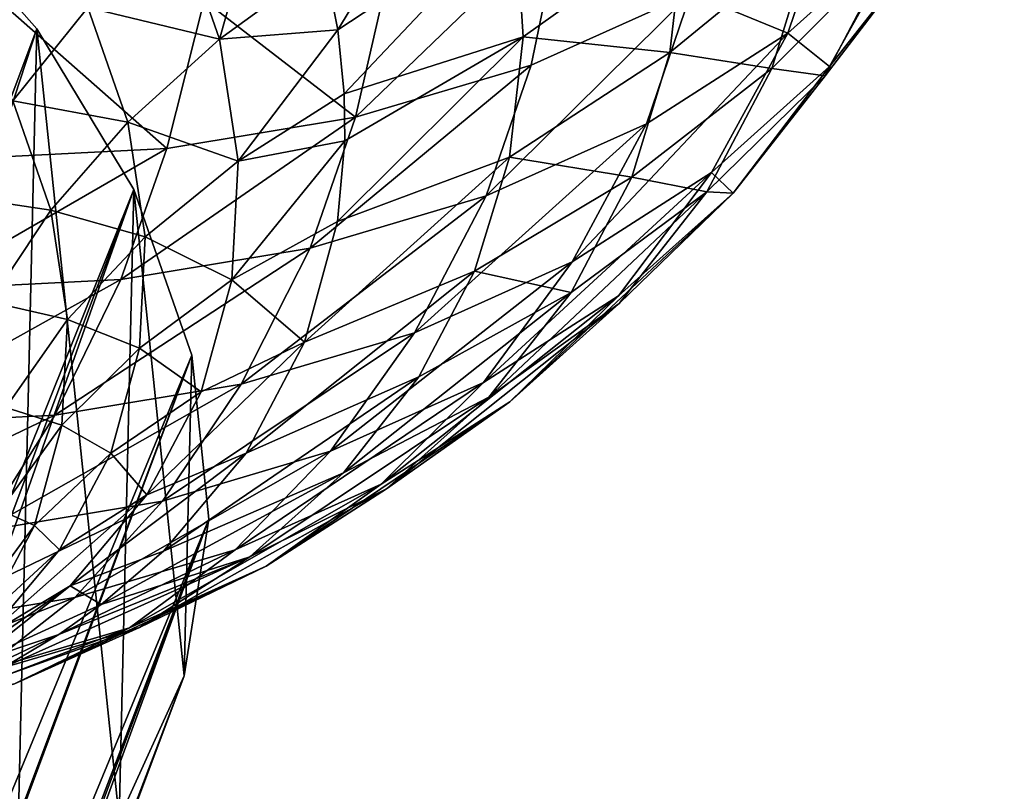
# Model space of a CAD drawing. Header units: millimetres. Extents: x 0 to 1220, y 0 to 506.
# Tile 293 of 308: x 1051 to 1069, y 443 to 457. Entities that reach past the tile are written whole.
import ezdxf

# ---------------------------------------------------------------- set-up
doc = ezdxf.new("R2010")
doc.units = ezdxf.units.MM
doc.header["$LTSCALE"] = 25.4
doc.layers.get('0').update_dxf_attribs({"true_color": 0xff5454})

# ---------------------------------------------------------------- blocks, each defined once
blk = doc.blocks.new('TWIG-VI-9138.STL')
at = {"color": 0}
mesh = blk.add_polyface(dxfattribs=at)
corners = [(440.333, 467.552, 618.658), (440.475, 473.644, 613.036), (440.009, 470.671, 615.916), (441.437, 464.406, 621.156), (441.716, 476.357, 610.128), (443.277, 461.355, 623.314), (443.682, 478.705, 607.304), (445.784, 458.517, 625.05), (446.298, 480.599, 604.673), (448.859, 455.999, 626.297), (449.464, 481.965, 602.336), (452.386, 453.899, 627.006), (453.059, 482.751, 600.382), (456.229, 452.297, 627.151), (456.943, 482.926, 598.887), (460.24, 451.255, 626.726), (460.968, 482.485, 597.908), (464.265, 450.814, 625.747), (464.979, 481.443, 597.483), (468.149, 450.99, 624.252), (468.822, 479.841, 597.628), (471.743, 451.775, 622.298), (472.349, 477.741, 598.337), (474.91, 453.141, 619.961), (475.424, 475.224, 599.584), (477.526, 455.035, 617.33), (477.93, 472.385, 601.32), (479.492, 457.383, 614.506), (479.771, 469.334, 603.478), (480.732, 460.096, 611.598), (480.874, 466.188, 605.976), (481.199, 463.069, 608.718)]
mesh.append_faces([[corners[k] for k in face] for face in [(0, 1, 2), (30, 29, 31)]], dxfattribs={"vtx0": -1, "color": 0})
mesh.append_faces([[corners[k] for k in face] for face in [(1, 3, 4), (4, 5, 6), (6, 7, 8), (8, 9, 10), (10, 11, 12), (12, 13, 14), (14, 15, 16), (16, 17, 18), (18, 19, 20), (20, 21, 22), (22, 23, 24), (24, 25, 26), (26, 27, 28), (28, 29, 30)]], dxfattribs={"vtx0": -1, "vtx1": -1, "color": 0})
mesh.append_faces([[corners[k] for k in face] for face in [(1, 0, 3), (4, 3, 5), (6, 5, 7), (8, 7, 9), (10, 9, 11), (12, 11, 13), (14, 13, 15), (16, 15, 17), (18, 17, 19), (20, 19, 21), (22, 21, 23), (24, 23, 25), (26, 25, 27), (28, 27, 29)]], dxfattribs={"vtx0": -1, "vtx2": -1, "color": 0})
at = {"color": 7, "true_color": 0xffffff}
mesh = blk.add_polyface(dxfattribs=at)
corners = [(483.394, 473.645, 613.61), (483.65, 472.366, 614.693), (481.402, 472.19, 612.455), (486.46, 476.984, 614.691)]
mesh.append_faces([[corners[k] for k in face] for face in [(0, 1, 2), (1, 0, 3)]], dxfattribs={"vtx0": -1, "color": 7})
mesh = blk.add_polyface(dxfattribs=at)
corners = [(487.018, 474.592, 616.687), (483.65, 472.366, 614.693), (486.46, 476.984, 614.691)]
mesh.append_faces([[corners[k] for k in face] for face in [(0, 1, 2)]], dxfattribs={"color": 7})
mesh = blk.add_polyface(dxfattribs=at)
corners = [(487.018, 474.592, 616.687), (490.242, 474.428, 621.247), (487.17, 472.234, 618.793), (490.076, 477.002, 618.949)]
mesh.append_faces([[corners[k] for k in face] for face in [(0, 1, 2), (1, 0, 3)]], dxfattribs={"vtx0": -1, "color": 7})
mesh = blk.add_polyface(dxfattribs=at)
corners = [(490.242, 474.428, 621.247), (492.67, 474.16, 626.449), (489.96, 471.936, 623.623), (492.971, 476.822, 623.91)]
mesh.append_faces([[corners[k] for k in face] for face in [(0, 1, 2), (1, 0, 3)]], dxfattribs={"vtx0": -1, "color": 7})
mesh = blk.add_polyface(dxfattribs=at)
corners = [(494.483, 474.354, 644.085), (493.036, 474.782, 649.352), (492.203, 472.308, 646.74), (495.309, 476.821, 646.705)]
mesh.append_faces([[corners[k] for k in face] for face in [(0, 1, 2), (1, 0, 3)]], dxfattribs={"vtx0": -1, "color": 7})
mesh = blk.add_polyface(dxfattribs=at)
corners = [(494.802, 473.967, 638.068), (494.483, 474.354, 644.085), (492.997, 471.671, 640.788), (496.316, 476.687, 641.322)]
mesh.append_faces([[corners[k] for k in face] for face in [(0, 1, 2), (1, 0, 3)]], dxfattribs={"vtx0": -1, "color": 7})
mesh = blk.add_polyface(dxfattribs=at)
corners = [(492.67, 474.16, 626.449), (494.204, 473.953, 632.12), (491.897, 471.634, 629.026), (495.015, 476.602, 629.418)]
mesh.append_faces([[corners[k] for k in face] for face in [(0, 1, 2), (1, 0, 3)]], dxfattribs={"vtx0": -1, "color": 7})
mesh = blk.add_polyface(dxfattribs=at)
corners = [(494.204, 473.953, 632.12), (494.802, 473.967, 638.068), (492.912, 471.493, 634.814), (496.135, 476.504, 635.289)]
mesh.append_faces([[corners[k] for k in face] for face in [(0, 1, 2), (1, 0, 3)]], dxfattribs={"vtx0": -1, "color": 7})
mesh = blk.add_polyface(dxfattribs=at)
corners = [(482.521, 476.15, 611.619), (481.402, 472.19, 612.455), (480.591, 474.516, 610.606), (483.394, 473.645, 613.61)]
mesh.append_faces([[corners[k] for k in face] for face in [(0, 1, 2), (1, 0, 3)]], dxfattribs={"vtx0": -1, "color": 7})
mesh = blk.add_polyface(dxfattribs=at)
corners = [(490.358, 473.064, 651.844), (487.902, 474.479, 656.494), (487.323, 471.698, 654.136), (490.881, 475.82, 654.245)]
mesh.append_faces([[corners[k] for k in face] for face in [(0, 1, 2), (1, 0, 3)]], dxfattribs={"vtx0": -1, "color": 7})
at = {"color": 0}
mesh = blk.add_polyface(dxfattribs=at)
corners = [(475.424, 475.224, 599.584), (477.93, 472.385, 601.32), (463.187, 433.128, 558.406)]
mesh.append_faces([[corners[k] for k in face] for face in [(0, 1, 2)]], dxfattribs={"color": 0})
at = {"color": 7, "true_color": 0xffffff}
mesh = blk.add_polyface(dxfattribs=at)
corners = [(476.352, 473.058, 606.369), (478.898, 472.796, 609.342), (477.471, 471.02, 607.848), (477.724, 474.935, 607.789)]
mesh.append_faces([[corners[k] for k in face] for face in [(0, 1, 2), (1, 0, 3)]], dxfattribs={"vtx0": -1, "color": 7})
mesh = blk.add_polyface(dxfattribs=at)
corners = [(492.203, 472.308, 646.74), (490.358, 473.064, 651.844), (489.516, 470.585, 649.24), (493.036, 474.782, 649.352)]
mesh.append_faces([[corners[k] for k in face] for face in [(0, 1, 2), (1, 0, 3)]], dxfattribs={"vtx0": -1, "color": 7})
mesh = blk.add_polyface(dxfattribs=at)
corners = [(487.018, 474.592, 616.687), (483.772, 471.15, 615.763), (483.65, 472.366, 614.693)]
mesh.append_faces([[corners[k] for k in face] for face in [(0, 1, 2)]], dxfattribs={"color": 7})
mesh = blk.add_polyface(dxfattribs=at)
corners = [(487.018, 474.592, 616.687), (487.17, 472.234, 618.793), (483.772, 471.15, 615.763)]
mesh.append_faces([[corners[k] for k in face] for face in [(0, 1, 2)]], dxfattribs={"color": 7})
mesh = blk.add_polyface(dxfattribs=at)
corners = [(478.898, 472.796, 609.342), (481.402, 472.19, 612.455), (479.66, 470.612, 611.078), (480.591, 474.516, 610.606)]
mesh.append_faces([[corners[k] for k in face] for face in [(0, 1, 2), (1, 0, 3)]], dxfattribs={"vtx0": -1, "color": 7})
mesh = blk.add_polyface(dxfattribs=at)
corners = [(487.902, 474.479, 656.494), (483.985, 470.709, 656.188), (487.323, 471.698, 654.136), (484.627, 473.509, 658.507)]
mesh.append_faces([[corners[k] for k in face] for face in [(0, 1, 2), (1, 0, 3)]], dxfattribs={"vtx0": -1, "color": 7})
mesh = blk.add_polyface(dxfattribs=at)
corners = [(487.17, 472.234, 618.793), (489.96, 471.936, 623.623), (486.911, 469.951, 620.969), (490.242, 474.428, 621.247)]
mesh.append_faces([[corners[k] for k in face] for face in [(0, 1, 2), (1, 0, 3)]], dxfattribs={"vtx0": -1, "color": 7})
mesh = blk.add_polyface(dxfattribs=at)
corners = [(492.997, 471.671, 640.788), (492.203, 472.308, 646.74), (490.752, 469.656, 643.403), (494.483, 474.354, 644.085)]
mesh.append_faces([[corners[k] for k in face] for face in [(0, 1, 2), (1, 0, 3)]], dxfattribs={"vtx0": -1, "color": 7})
mesh = blk.add_polyface(dxfattribs=at)
corners = [(489.96, 471.936, 623.623), (491.897, 471.634, 629.026), (489.236, 469.571, 626.035), (492.67, 474.16, 626.449)]
mesh.append_faces([[corners[k] for k in face] for face in [(0, 1, 2), (1, 0, 3)]], dxfattribs={"vtx0": -1, "color": 7})
mesh = blk.add_polyface(dxfattribs=at)
corners = [(491.897, 471.634, 629.026), (492.912, 471.493, 634.814), (490.664, 469.289, 631.595), (494.204, 473.953, 632.12)]
mesh.append_faces([[corners[k] for k in face] for face in [(0, 1, 2), (1, 0, 3)]], dxfattribs={"vtx0": -1, "color": 7})
mesh = blk.add_polyface(dxfattribs=at)
corners = [(492.912, 471.493, 634.814), (492.997, 471.671, 640.788), (491.161, 469.267, 637.452), (494.802, 473.967, 638.068)]
mesh.append_faces([[corners[k] for k in face] for face in [(0, 1, 2), (1, 0, 3)]], dxfattribs={"vtx0": -1, "color": 7})
mesh = blk.add_polyface(dxfattribs=at)
corners = [(483.985, 470.709, 656.188), (481.112, 472.925, 660.249), (480.403, 470.114, 657.962), (484.627, 473.509, 658.507)]
mesh.append_faces([[corners[k] for k in face] for face in [(0, 1, 2), (1, 0, 3)]], dxfattribs={"vtx0": -1, "color": 7})
mesh = blk.add_polyface(dxfattribs=at)
corners = [(490.358, 473.064, 651.844), (486.471, 469.214, 651.54), (489.516, 470.585, 649.24), (487.323, 471.698, 654.136)]
mesh.append_faces([[corners[k] for k in face] for face in [(0, 1, 2), (1, 0, 3)]], dxfattribs={"vtx0": -1, "color": 7})
mesh = blk.add_polyface(dxfattribs=at)
corners = [(480.403, 470.114, 657.962), (477.421, 472.738, 661.687), (476.642, 469.924, 659.428), (481.112, 472.925, 660.249)]
mesh.append_faces([[corners[k] for k in face] for face in [(0, 1, 2), (1, 0, 3)]], dxfattribs={"vtx0": -1, "color": 7})
mesh = blk.add_polyface(dxfattribs=at)
corners = [(477.471, 471.02, 607.848), (479.66, 470.612, 611.078), (478.196, 468.94, 609.502), (478.898, 472.796, 609.342)]
mesh.append_faces([[corners[k] for k in face] for face in [(0, 1, 2), (1, 0, 3)]], dxfattribs={"vtx0": -1, "color": 7})
at = {"color": 0}
mesh = blk.add_polyface(dxfattribs=at)
corners = [(477.93, 472.385, 601.32), (464.454, 431.179, 559.753), (463.187, 433.128, 558.406)]
mesh.append_faces([[corners[k] for k in face] for face in [(0, 1, 2)]], dxfattribs={"color": 0})
mesh = blk.add_polyface(dxfattribs=at)
corners = [(477.93, 472.385, 601.32), (479.771, 469.334, 603.478), (464.454, 431.179, 559.753)]
mesh.append_faces([[corners[k] for k in face] for face in [(0, 1, 2)]], dxfattribs={"color": 0})
at = {"color": 7, "true_color": 0xffffff}
mesh = blk.add_polyface(dxfattribs=at)
corners = [(483.65, 472.366, 614.693), (481.753, 469.872, 614.454), (481.402, 472.19, 612.455)]
mesh.append_faces([[corners[k] for k in face] for face in [(0, 1, 2)]], dxfattribs={"color": 7})
mesh = blk.add_polyface(dxfattribs=at)
corners = [(483.65, 472.366, 614.693), (483.772, 471.15, 615.763), (481.753, 469.872, 614.454)]
mesh.append_faces([[corners[k] for k in face] for face in [(0, 1, 2)]], dxfattribs={"color": 7})
mesh = blk.add_polyface(dxfattribs=at)
corners = [(492.203, 472.308, 646.74), (488.106, 467.959, 645.864), (490.752, 469.656, 643.403), (489.516, 470.585, 649.24)]
mesh.append_faces([[corners[k] for k in face] for face in [(0, 1, 2), (1, 0, 3)]], dxfattribs={"vtx0": -1, "color": 7})
mesh = blk.add_polyface(dxfattribs=at)
corners = [(479.66, 470.612, 611.078), (481.753, 469.872, 614.454), (479.989, 468.437, 612.955), (481.402, 472.19, 612.455)]
mesh.append_faces([[corners[k] for k in face] for face in [(0, 1, 2), (1, 0, 3)]], dxfattribs={"vtx0": -1, "color": 7})
mesh = blk.add_polyface(dxfattribs=at)
corners = [(487.17, 472.234, 618.793), (486.911, 469.951, 620.969), (483.646, 468.726, 618.024)]
mesh.append_faces([[corners[k] for k in face] for face in [(0, 1, 2)]], dxfattribs={"color": 7})
mesh = blk.add_polyface(dxfattribs=at)
corners = [(487.17, 472.234, 618.793), (483.646, 468.726, 618.024), (483.785, 470.262, 616.571)]
mesh.append_faces([[corners[k] for k in face] for face in [(0, 1, 2)]], dxfattribs={"color": 7})
mesh = blk.add_polyface(dxfattribs=at)
corners = [(487.17, 472.234, 618.793), (483.785, 470.262, 616.571), (483.772, 471.15, 615.763)]
mesh.append_faces([[corners[k] for k in face] for face in [(0, 1, 2)]], dxfattribs={"color": 7})
mesh = blk.add_polyface(dxfattribs=at)
corners = [(486.911, 469.951, 620.969), (489.236, 469.571, 626.035), (486.248, 467.785, 623.179), (489.96, 471.936, 623.623)]
mesh.append_faces([[corners[k] for k in face] for face in [(0, 1, 2), (1, 0, 3)]], dxfattribs={"vtx0": -1, "color": 7})
mesh = blk.add_polyface(dxfattribs=at)
corners = [(487.323, 471.698, 654.136), (483.122, 468.222, 653.598), (486.471, 469.214, 651.54), (483.985, 470.709, 656.188)]
mesh.append_faces([[corners[k] for k in face] for face in [(0, 1, 2), (1, 0, 3)]], dxfattribs={"vtx0": -1, "color": 7})
mesh = blk.add_polyface(dxfattribs=at)
corners = [(489.236, 469.571, 626.035), (490.664, 469.289, 631.595), (488.082, 467.376, 628.44), (491.897, 471.634, 629.026)]
mesh.append_faces([[corners[k] for k in face] for face in [(0, 1, 2), (1, 0, 3)]], dxfattribs={"vtx0": -1, "color": 7})
mesh = blk.add_polyface(dxfattribs=at)
corners = [(491.161, 469.267, 637.452), (490.752, 469.656, 643.403), (488.985, 467.314, 639.987), (492.997, 471.671, 640.788)]
mesh.append_faces([[corners[k] for k in face] for face in [(0, 1, 2), (1, 0, 3)]], dxfattribs={"vtx0": -1, "color": 7})
mesh = blk.add_polyface(dxfattribs=at)
corners = [(490.664, 469.289, 631.595), (491.161, 469.267, 637.452), (488.995, 467.166, 634.11), (492.912, 471.493, 634.814)]
mesh.append_faces([[corners[k] for k in face] for face in [(0, 1, 2), (1, 0, 3)]], dxfattribs={"vtx0": -1, "color": 7})
mesh = blk.add_polyface(dxfattribs=at)
corners = [(476.332, 469.219, 606.151), (478.196, 468.94, 609.502), (477.036, 467.201, 607.755), (477.471, 471.02, 607.848)]
mesh.append_faces([[corners[k] for k in face] for face in [(0, 1, 2), (1, 0, 3)]], dxfattribs={"vtx0": -1, "color": 7})
mesh = blk.add_polyface(dxfattribs=at)
corners = [(483.772, 471.15, 615.763), (483.785, 470.262, 616.571), (481.753, 469.872, 614.454)]
mesh.append_faces([[corners[k] for k in face] for face in [(0, 1, 2)]], dxfattribs={"color": 7})
mesh = blk.add_polyface(dxfattribs=at)
corners = [(483.985, 470.709, 656.188), (479.529, 467.625, 655.378), (483.122, 468.222, 653.598), (480.403, 470.114, 657.962)]
mesh.append_faces([[corners[k] for k in face] for face in [(0, 1, 2), (1, 0, 3)]], dxfattribs={"vtx0": -1, "color": 7})
mesh = blk.add_polyface(dxfattribs=at)
corners = [(478.196, 468.94, 609.502), (479.989, 468.437, 612.955), (478.51, 466.867, 611.29), (479.66, 470.612, 611.078)]
mesh.append_faces([[corners[k] for k in face] for face in [(0, 1, 2), (1, 0, 3)]], dxfattribs={"vtx0": -1, "color": 7})
mesh = blk.add_polyface(dxfattribs=at)
corners = [(489.516, 470.585, 649.24), (485.108, 466.61, 648.128), (488.106, 467.959, 645.864), (486.471, 469.214, 651.54)]
mesh.append_faces([[corners[k] for k in face] for face in [(0, 1, 2), (1, 0, 3)]], dxfattribs={"vtx0": -1, "color": 7})
mesh = blk.add_polyface(dxfattribs=at)
corners = [(483.785, 470.262, 616.571), (483.646, 468.726, 618.024), (481.637, 467.621, 616.554)]
mesh.append_faces([[corners[k] for k in face] for face in [(0, 1, 2)]], dxfattribs={"color": 7})
mesh = blk.add_polyface(dxfattribs=at)
corners = [(483.785, 470.262, 616.571), (481.637, 467.621, 616.554), (481.753, 469.872, 614.454)]
mesh.append_faces([[corners[k] for k in face] for face in [(0, 1, 2)]], dxfattribs={"color": 7})
mesh = blk.add_polyface(dxfattribs=at)
corners = [(480.403, 470.114, 657.962), (475.756, 467.434, 656.849), (479.529, 467.625, 655.378), (476.642, 469.924, 659.428)]
mesh.append_faces([[corners[k] for k in face] for face in [(0, 1, 2), (1, 0, 3)]], dxfattribs={"vtx0": -1, "color": 7})
mesh = blk.add_polyface(dxfattribs=at)
corners = [(479.989, 468.437, 612.955), (481.637, 467.621, 616.554), (479.88, 466.323, 614.926), (481.753, 469.872, 614.454)]
mesh.append_faces([[corners[k] for k in face] for face in [(0, 1, 2), (1, 0, 3)]], dxfattribs={"vtx0": -1, "color": 7})
mesh = blk.add_polyface(dxfattribs=at)
corners = [(486.911, 469.951, 620.969), (486.248, 467.785, 623.179), (483.019, 466.433, 620.337)]
mesh.append_faces([[corners[k] for k in face] for face in [(0, 1, 2)]], dxfattribs={"color": 7})
mesh = blk.add_polyface(dxfattribs=at)
corners = [(486.911, 469.951, 620.969), (483.019, 466.433, 620.337), (483.646, 468.726, 618.024)]
mesh.append_faces([[corners[k] for k in face] for face in [(0, 1, 2)]], dxfattribs={"color": 7})
mesh = blk.add_polyface(dxfattribs=at)
corners = [(486.248, 467.785, 623.179), (488.082, 467.376, 628.44), (485.191, 465.773, 625.382), (489.236, 469.571, 626.035)]
mesh.append_faces([[corners[k] for k in face] for face in [(0, 1, 2), (1, 0, 3)]], dxfattribs={"vtx0": -1, "color": 7})
mesh = blk.add_polyface(dxfattribs=at)
corners = [(490.752, 469.656, 643.403), (486.42, 465.668, 642.373), (488.985, 467.314, 639.987), (488.106, 467.959, 645.864)]
mesh.append_faces([[corners[k] for k in face] for face in [(0, 1, 2), (1, 0, 3)]], dxfattribs={"vtx0": -1, "color": 7})
at = {"color": 0}
mesh = blk.add_polyface(dxfattribs=at)
corners = [(479.771, 469.334, 603.478), (465.027, 430.078, 560.565), (464.454, 431.179, 559.753)]
mesh.append_faces([[corners[k] for k in face] for face in [(0, 1, 2)]], dxfattribs={"color": 0})
mesh = blk.add_polyface(dxfattribs=at)
corners = [(479.771, 469.334, 603.478), (465.507, 428.964, 561.419), (465.027, 430.078, 560.565)]
mesh.append_faces([[corners[k] for k in face] for face in [(0, 1, 2)]], dxfattribs={"color": 0})
mesh = blk.add_polyface(dxfattribs=at)
corners = [(479.771, 469.334, 603.478), (480.874, 466.188, 605.976), (465.507, 428.964, 561.419)]
mesh.append_faces([[corners[k] for k in face] for face in [(0, 1, 2)]], dxfattribs={"color": 0})
at = {"color": 7, "true_color": 0xffffff}
mesh = blk.add_polyface(dxfattribs=at)
corners = [(486.471, 469.214, 651.54), (481.811, 465.633, 650.155), (485.108, 466.61, 648.128), (483.122, 468.222, 653.598)]
mesh.append_faces([[corners[k] for k in face] for face in [(0, 1, 2), (1, 0, 3)]], dxfattribs={"vtx0": -1, "color": 7})
mesh = blk.add_polyface(dxfattribs=at)
corners = [(490.664, 469.289, 631.595), (486.52, 465.388, 630.795), (488.082, 467.376, 628.44), (488.995, 467.166, 634.11)]
mesh.append_faces([[corners[k] for k in face] for face in [(0, 1, 2), (1, 0, 3)]], dxfattribs={"vtx0": -1, "color": 7})
mesh = blk.add_polyface(dxfattribs=at)
corners = [(491.161, 469.267, 637.452), (486.92, 465.303, 636.527), (488.995, 467.166, 634.11), (488.985, 467.314, 639.987)]
mesh.append_faces([[corners[k] for k in face] for face in [(0, 1, 2), (1, 0, 3)]], dxfattribs={"vtx0": -1, "color": 7})
mesh = blk.add_polyface(dxfattribs=at)
corners = [(477.036, 467.201, 607.755), (478.51, 466.867, 611.29), (477.34, 465.191, 609.489), (478.196, 468.94, 609.502)]
mesh.append_faces([[corners[k] for k in face] for face in [(0, 1, 2), (1, 0, 3)]], dxfattribs={"vtx0": -1, "color": 7})
mesh = blk.add_polyface(dxfattribs=at)
corners = [(481.637, 467.621, 616.554), (483.019, 466.433, 620.337), (481.054, 465.492, 618.702), (483.646, 468.726, 618.024)]
mesh.append_faces([[corners[k] for k in face] for face in [(0, 1, 2), (1, 0, 3)]], dxfattribs={"vtx0": -1, "color": 7})
mesh = blk.add_polyface(dxfattribs=at)
corners = [(478.51, 466.867, 611.29), (479.88, 466.323, 614.926), (478.405, 464.854, 613.168), (479.989, 468.437, 612.955)]
mesh.append_faces([[corners[k] for k in face] for face in [(0, 1, 2), (1, 0, 3)]], dxfattribs={"vtx0": -1, "color": 7})
mesh = blk.add_polyface(dxfattribs=at)
corners = [(483.122, 468.222, 653.598), (478.273, 465.045, 651.908), (481.811, 465.633, 650.155), (479.529, 467.625, 655.378)]
mesh.append_faces([[corners[k] for k in face] for face in [(0, 1, 2), (1, 0, 3)]], dxfattribs={"vtx0": -1, "color": 7})
mesh = blk.add_polyface(dxfattribs=at)
corners = [(488.106, 467.959, 645.864), (483.513, 464.36, 644.568), (486.42, 465.668, 642.373), (485.108, 466.61, 648.128)]
mesh.append_faces([[corners[k] for k in face] for face in [(0, 1, 2), (1, 0, 3)]], dxfattribs={"vtx0": -1, "color": 7})
mesh = blk.add_polyface(dxfattribs=at)
corners = [(485.191, 465.773, 625.382), (481.907, 464.327, 622.646), (486.248, 467.785, 623.179)]
mesh.append_faces([[corners[k] for k in face] for face in [(0, 1, 2)]], dxfattribs={"color": 7})
mesh = blk.add_polyface(dxfattribs=at)
corners = [(486.248, 467.785, 623.179), (481.907, 464.327, 622.646), (483.019, 466.433, 620.337)]
mesh.append_faces([[corners[k] for k in face] for face in [(0, 1, 2)]], dxfattribs={"color": 7})
mesh = blk.add_polyface(dxfattribs=at)
corners = [(479.529, 467.625, 655.378), (474.558, 464.858, 653.356), (478.273, 465.045, 651.908), (475.756, 467.434, 656.849)]
mesh.append_faces([[corners[k] for k in face] for face in [(0, 1, 2), (1, 0, 3)]], dxfattribs={"vtx0": -1, "color": 7})
mesh = blk.add_polyface(dxfattribs=at)
corners = [(479.88, 466.323, 614.926), (481.054, 465.492, 618.702), (479.333, 464.324, 616.943), (481.637, 467.621, 616.554)]
mesh.append_faces([[corners[k] for k in face] for face in [(0, 1, 2), (1, 0, 3)]], dxfattribs={"vtx0": -1, "color": 7})
mesh = blk.add_polyface(dxfattribs=at)
corners = [(488.082, 467.376, 628.44), (483.76, 463.953, 627.539), (485.191, 465.773, 625.382), (486.52, 465.388, 630.795)]
mesh.append_faces([[corners[k] for k in face] for face in [(0, 1, 2), (1, 0, 3)]], dxfattribs={"vtx0": -1, "color": 7})
mesh = blk.add_polyface(dxfattribs=at)
corners = [(488.985, 467.314, 639.987), (484.474, 463.734, 638.802), (486.92, 465.303, 636.527), (486.42, 465.668, 642.373)]
mesh.append_faces([[corners[k] for k in face] for face in [(0, 1, 2), (1, 0, 3)]], dxfattribs={"vtx0": -1, "color": 7})
mesh = blk.add_polyface(dxfattribs=at)
corners = [(488.995, 467.166, 634.11), (484.577, 463.645, 633.057), (486.52, 465.388, 630.795), (486.92, 465.303, 636.527)]
mesh.append_faces([[corners[k] for k in face] for face in [(0, 1, 2), (1, 0, 3)]], dxfattribs={"vtx0": -1, "color": 7})
mesh = blk.add_polyface(dxfattribs=at)
corners = [(477.34, 465.191, 609.489), (478.405, 464.854, 613.168), (477.239, 463.239, 611.31), (478.51, 466.867, 611.29)]
mesh.append_faces([[corners[k] for k in face] for face in [(0, 1, 2), (1, 0, 3)]], dxfattribs={"vtx0": -1, "color": 7})
mesh = blk.add_polyface(dxfattribs=at)
corners = [(485.108, 466.61, 648.128), (480.316, 463.413, 646.533), (483.513, 464.36, 644.568), (481.811, 465.633, 650.155)]
mesh.append_faces([[corners[k] for k in face] for face in [(0, 1, 2), (1, 0, 3)]], dxfattribs={"vtx0": -1, "color": 7})
mesh = blk.add_polyface(dxfattribs=at)
corners = [(478.405, 464.854, 613.168), (479.333, 464.324, 616.943), (477.885, 462.949, 615.089), (479.88, 466.323, 614.926)]
mesh.append_faces([[corners[k] for k in face] for face in [(0, 1, 2), (1, 0, 3)]], dxfattribs={"vtx0": -1, "color": 7})
mesh = blk.add_polyface(dxfattribs=at)
corners = [(483.019, 466.433, 620.337), (480.021, 463.536, 620.846), (481.054, 465.492, 618.702), (481.907, 464.327, 622.646)]
mesh.append_faces([[corners[k] for k in face] for face in [(0, 1, 2), (1, 0, 3)]], dxfattribs={"vtx0": -1, "color": 7})
at = {"color": 0}
mesh = blk.add_polyface(dxfattribs=at)
corners = [(480.874, 466.188, 605.976), (466.131, 426.932, 563.063), (465.507, 428.964, 561.419)]
mesh.append_faces([[corners[k] for k in face] for face in [(0, 1, 2)]], dxfattribs={"color": 0})
mesh = blk.add_polyface(dxfattribs=at)
corners = [(480.874, 466.188, 605.976), (466.177, 426.722, 563.239), (466.131, 426.932, 563.063)]
mesh.append_faces([[corners[k] for k in face] for face in [(0, 1, 2)]], dxfattribs={"color": 0})
mesh = blk.add_polyface(dxfattribs=at)
corners = [(480.874, 466.188, 605.976), (481.199, 463.069, 608.718), (466.177, 426.722, 563.239)]
mesh.append_faces([[corners[k] for k in face] for face in [(0, 1, 2)]], dxfattribs={"color": 0})
at = {"color": 7, "true_color": 0xffffff}
mesh = blk.add_polyface(dxfattribs=at)
corners = [(483.76, 463.953, 627.539), (480.336, 462.46, 624.893), (485.191, 465.773, 625.382)]
mesh.append_faces([[corners[k] for k in face] for face in [(0, 1, 2)]], dxfattribs={"color": 7})
mesh = blk.add_polyface(dxfattribs=at)
corners = [(485.191, 465.773, 625.382), (480.336, 462.46, 624.893), (481.907, 464.327, 622.646)]
mesh.append_faces([[corners[k] for k in face] for face in [(0, 1, 2)]], dxfattribs={"color": 7})
mesh = blk.add_polyface(dxfattribs=at)
corners = [(481.811, 465.633, 650.155), (476.886, 462.843, 648.233), (480.316, 463.413, 646.533), (478.273, 465.045, 651.908)]
mesh.append_faces([[corners[k] for k in face] for face in [(0, 1, 2), (1, 0, 3)]], dxfattribs={"vtx0": -1, "color": 7})
mesh = blk.add_polyface(dxfattribs=at)
corners = [(486.42, 465.668, 642.373), (481.702, 462.487, 640.896), (484.474, 463.734, 638.802), (483.513, 464.36, 644.568)]
mesh.append_faces([[corners[k] for k in face] for face in [(0, 1, 2), (1, 0, 3)]], dxfattribs={"vtx0": -1, "color": 7})
mesh = blk.add_polyface(dxfattribs=at)
corners = [(479.333, 464.324, 616.943), (480.021, 463.536, 620.846), (478.363, 462.488, 618.955), (481.054, 465.492, 618.702)]
mesh.append_faces([[corners[k] for k in face] for face in [(0, 1, 2), (1, 0, 3)]], dxfattribs={"vtx0": -1, "color": 7})
mesh = blk.add_polyface(dxfattribs=at)
corners = [(486.52, 465.388, 630.795), (481.98, 462.355, 629.612), (483.76, 463.953, 627.539), (484.577, 463.645, 633.057)]
mesh.append_faces([[corners[k] for k in face] for face in [(0, 1, 2), (1, 0, 3)]], dxfattribs={"vtx0": -1, "color": 7})
mesh = blk.add_polyface(dxfattribs=at)
corners = [(486.92, 465.303, 636.527), (482.288, 462.176, 635.187), (484.577, 463.645, 633.057), (484.474, 463.734, 638.802)]
mesh.append_faces([[corners[k] for k in face] for face in [(0, 1, 2), (1, 0, 3)]], dxfattribs={"vtx0": -1, "color": 7})
mesh = blk.add_polyface(dxfattribs=at)
corners = [(478.273, 465.045, 651.908), (473.285, 462.661, 649.637), (476.886, 462.843, 648.233), (474.558, 464.858, 653.356)]
mesh.append_faces([[corners[k] for k in face] for face in [(0, 1, 2), (1, 0, 3)]], dxfattribs={"vtx0": -1, "color": 7})
mesh = blk.add_polyface(dxfattribs=at)
corners = [(477.239, 463.239, 611.31), (477.885, 462.949, 615.089), (476.734, 461.392, 613.173), (478.405, 464.854, 613.168)]
mesh.append_faces([[corners[k] for k in face] for face in [(0, 1, 2), (1, 0, 3)]], dxfattribs={"vtx0": -1, "color": 7})
mesh = blk.add_polyface(dxfattribs=at)
corners = [(477.885, 462.949, 615.089), (478.363, 462.488, 618.955), (476.96, 461.2, 617.007), (479.333, 464.324, 616.943)]
mesh.append_faces([[corners[k] for k in face] for face in [(0, 1, 2), (1, 0, 3)]], dxfattribs={"vtx0": -1, "color": 7})
mesh = blk.add_polyface(dxfattribs=at)
corners = [(481.907, 464.327, 622.646), (478.562, 461.802, 622.933), (480.021, 463.536, 620.846), (480.336, 462.46, 624.893)]
mesh.append_faces([[corners[k] for k in face] for face in [(0, 1, 2), (1, 0, 3)]], dxfattribs={"vtx0": -1, "color": 7})
mesh = blk.add_polyface(dxfattribs=at)
corners = [(483.513, 464.36, 644.568), (478.654, 461.584, 642.769), (481.702, 462.487, 640.896), (480.316, 463.413, 646.533)]
mesh.append_faces([[corners[k] for k in face] for face in [(0, 1, 2), (1, 0, 3)]], dxfattribs={"vtx0": -1, "color": 7})
mesh = blk.add_polyface(dxfattribs=at)
corners = [(481.98, 462.355, 629.612), (479.154, 461.448, 626.225), (483.76, 463.953, 627.539)]
mesh.append_faces([[corners[k] for k in face] for face in [(0, 1, 2)]], dxfattribs={"color": 7})
mesh = blk.add_polyface(dxfattribs=at)
corners = [(483.76, 463.953, 627.539), (479.154, 461.448, 626.225), (480.336, 462.46, 624.893)]
mesh.append_faces([[corners[k] for k in face] for face in [(0, 1, 2)]], dxfattribs={"color": 7})
mesh = blk.add_polyface(dxfattribs=at)
corners = [(484.474, 463.734, 638.802), (479.693, 461.009, 637.147), (482.288, 462.176, 635.187), (481.702, 462.487, 640.896)]
mesh.append_faces([[corners[k] for k in face] for face in [(0, 1, 2), (1, 0, 3)]], dxfattribs={"vtx0": -1, "color": 7})
mesh = blk.add_polyface(dxfattribs=at)
corners = [(480.021, 463.536, 620.846), (476.993, 460.86, 620.915), (478.363, 462.488, 618.955), (478.562, 461.802, 622.933)]
mesh.append_faces([[corners[k] for k in face] for face in [(0, 1, 2), (1, 0, 3)]], dxfattribs={"vtx0": -1, "color": 7})
mesh = blk.add_polyface(dxfattribs=at)
corners = [(484.577, 463.645, 633.057), (479.883, 461.01, 631.563), (481.98, 462.355, 629.612), (482.288, 462.176, 635.187)]
mesh.append_faces([[corners[k] for k in face] for face in [(0, 1, 2), (1, 0, 3)]], dxfattribs={"vtx0": -1, "color": 7})
mesh = blk.add_polyface(dxfattribs=at)
corners = [(480.316, 463.413, 646.533), (475.383, 461.04, 644.39), (478.654, 461.584, 642.769), (476.886, 462.843, 648.233)]
mesh.append_faces([[corners[k] for k in face] for face in [(0, 1, 2), (1, 0, 3)]], dxfattribs={"vtx0": -1, "color": 7})
at = {"color": 0}
mesh = blk.add_polyface(dxfattribs=at)
corners = [(481.199, 463.069, 608.718), (466.452, 424.498, 565.18), (466.177, 426.722, 563.239)]
mesh.append_faces([[corners[k] for k in face] for face in [(0, 1, 2)]], dxfattribs={"color": 0})
mesh = blk.add_polyface(dxfattribs=at)
corners = [(481.199, 463.069, 608.718), (480.732, 460.096, 611.598), (466.326, 422.334, 567.202)]
mesh.append_faces([[corners[k] for k in face] for face in [(0, 1, 2)]], dxfattribs={"color": 0})
mesh = blk.add_polyface(dxfattribs=at)
corners = [(481.199, 463.069, 608.718), (466.326, 422.334, 567.202), (466.456, 423.813, 565.805)]
mesh.append_faces([[corners[k] for k in face] for face in [(0, 1, 2)]], dxfattribs={"color": 0})
mesh = blk.add_polyface(dxfattribs=at)
corners = [(481.199, 463.069, 608.718), (466.456, 423.813, 565.805), (466.452, 424.498, 565.18)]
mesh.append_faces([[corners[k] for k in face] for face in [(0, 1, 2)]], dxfattribs={"color": 0})
at = {"color": 7, "true_color": 0xffffff}
mesh = blk.add_polyface(dxfattribs=at)
corners = [(476.734, 461.392, 613.173), (476.96, 461.2, 617.007), (475.838, 459.695, 615.033), (477.885, 462.949, 615.089)]
mesh.append_faces([[corners[k] for k in face] for face in [(0, 1, 2), (1, 0, 3)]], dxfattribs={"vtx0": -1, "color": 7})
mesh = blk.add_polyface(dxfattribs=at)
corners = [(476.96, 461.2, 617.007), (476.993, 460.86, 620.915), (475.656, 459.65, 618.873), (478.363, 462.488, 618.955)]
mesh.append_faces([[corners[k] for k in face] for face in [(0, 1, 2), (1, 0, 3)]], dxfattribs={"vtx0": -1, "color": 7})
mesh = blk.add_polyface(dxfattribs=at)
corners = [(481.702, 462.487, 640.896), (476.84, 460.163, 638.901), (479.693, 461.009, 637.147), (478.654, 461.584, 642.769)]
mesh.append_faces([[corners[k] for k in face] for face in [(0, 1, 2), (1, 0, 3)]], dxfattribs={"vtx0": -1, "color": 7})
mesh = blk.add_polyface(dxfattribs=at)
corners = [(479.154, 461.448, 626.225), (478.562, 461.802, 622.933), (480.336, 462.46, 624.893)]
mesh.append_faces([[corners[k] for k in face] for face in [(0, 1, 2)]], dxfattribs={"color": 7})
mesh = blk.add_polyface(dxfattribs=at)
corners = [(479.883, 461.01, 631.563), (477.283, 460.247, 627.966), (481.98, 462.355, 629.612)]
mesh.append_faces([[corners[k] for k in face] for face in [(0, 1, 2)]], dxfattribs={"color": 7})
mesh = blk.add_polyface(dxfattribs=at)
corners = [(481.98, 462.355, 629.612), (477.283, 460.247, 627.966), (478.345, 460.878, 627.024)]
mesh.append_faces([[corners[k] for k in face] for face in [(0, 1, 2)]], dxfattribs={"color": 7})
mesh = blk.add_polyface(dxfattribs=at)
corners = [(481.98, 462.355, 629.612), (478.345, 460.878, 627.024), (479.154, 461.448, 626.225)]
mesh.append_faces([[corners[k] for k in face] for face in [(0, 1, 2)]], dxfattribs={"color": 7})
mesh = blk.add_polyface(dxfattribs=at)
corners = [(482.288, 462.176, 635.187), (477.506, 459.94, 633.358), (479.883, 461.01, 631.563), (479.693, 461.009, 637.147)]
mesh.append_faces([[corners[k] for k in face] for face in [(0, 1, 2), (1, 0, 3)]], dxfattribs={"vtx0": -1, "color": 7})
mesh = blk.add_polyface(dxfattribs=at)
corners = [(478.562, 461.802, 622.933), (475.258, 459.481, 622.772), (476.993, 460.86, 620.915), (476.714, 460.333, 624.912)]
mesh.append_faces([[corners[k] for k in face] for face in [(0, 1, 2), (1, 0, 3)]], dxfattribs={"vtx0": -1, "color": 7})
mesh = blk.add_polyface(dxfattribs=at)
corners = [(479.154, 461.448, 626.225), (476.714, 460.333, 624.912), (478.562, 461.802, 622.933)]
mesh.append_faces([[corners[k] for k in face] for face in [(0, 1, 2)]], dxfattribs={"color": 7})
mesh = blk.add_polyface(dxfattribs=at)
corners = [(478.654, 461.584, 642.769), (473.778, 459.655, 640.418), (476.84, 460.163, 638.901), (475.383, 461.04, 644.39)]
mesh.append_faces([[corners[k] for k in face] for face in [(0, 1, 2), (1, 0, 3)]], dxfattribs={"vtx0": -1, "color": 7})
mesh = blk.add_polyface(dxfattribs=at)
corners = [(478.345, 460.878, 627.024), (476.714, 460.333, 624.912), (479.154, 461.448, 626.225)]
mesh.append_faces([[corners[k] for k in face] for face in [(0, 1, 2)]], dxfattribs={"color": 7})
mesh = blk.add_polyface(dxfattribs=at)
corners = [(479.693, 461.009, 637.147), (474.892, 459.166, 634.965), (477.506, 459.94, 633.358), (476.84, 460.163, 638.901)]
mesh.append_faces([[corners[k] for k in face] for face in [(0, 1, 2), (1, 0, 3)]], dxfattribs={"vtx0": -1, "color": 7})
mesh = blk.add_polyface(dxfattribs=at)
corners = [(477.506, 459.94, 633.358), (475.984, 459.62, 628.986), (479.883, 461.01, 631.563)]
mesh.append_faces([[corners[k] for k in face] for face in [(0, 1, 2)]], dxfattribs={"color": 7})
mesh = blk.add_polyface(dxfattribs=at)
corners = [(479.883, 461.01, 631.563), (475.984, 459.62, 628.986), (477.283, 460.247, 627.966)]
mesh.append_faces([[corners[k] for k in face] for face in [(0, 1, 2)]], dxfattribs={"color": 7})
mesh = blk.add_polyface(dxfattribs=at)
corners = [(477.283, 460.247, 627.966), (476.714, 460.333, 624.912), (478.345, 460.878, 627.024)]
mesh.append_faces([[corners[k] for k in face] for face in [(0, 1, 2)]], dxfattribs={"color": 7})
at = {"color": 0}
mesh = blk.add_polyface(dxfattribs=at)
corners = [(480.732, 460.096, 611.598), (479.492, 457.383, 614.506), (465.802, 420.273, 569.268)]
mesh.append_faces([[corners[k] for k in face] for face in [(0, 1, 2)]], dxfattribs={"color": 0})
mesh = blk.add_polyface(dxfattribs=at)
corners = [(480.732, 460.096, 611.598), (465.802, 420.273, 569.268), (465.989, 420.84, 568.685)]
mesh.append_faces([[corners[k] for k in face] for face in [(0, 1, 2)]], dxfattribs={"color": 0})
mesh = blk.add_polyface(dxfattribs=at)
corners = [(480.732, 460.096, 611.598), (465.989, 420.84, 568.685), (466.326, 422.334, 567.202)]
mesh.append_faces([[corners[k] for k in face] for face in [(0, 1, 2)]], dxfattribs={"color": 0})

msp = doc.modelspace()

# ---------------------------------------------------------------- block references
at = {"color": 250, "true_color": 0x262626}
msp.add_blockref('TWIG-VI-9138.STL', (573.181, -15.244, -16.545), dxfattribs=at)

doc.saveas('drawing.dxf')
